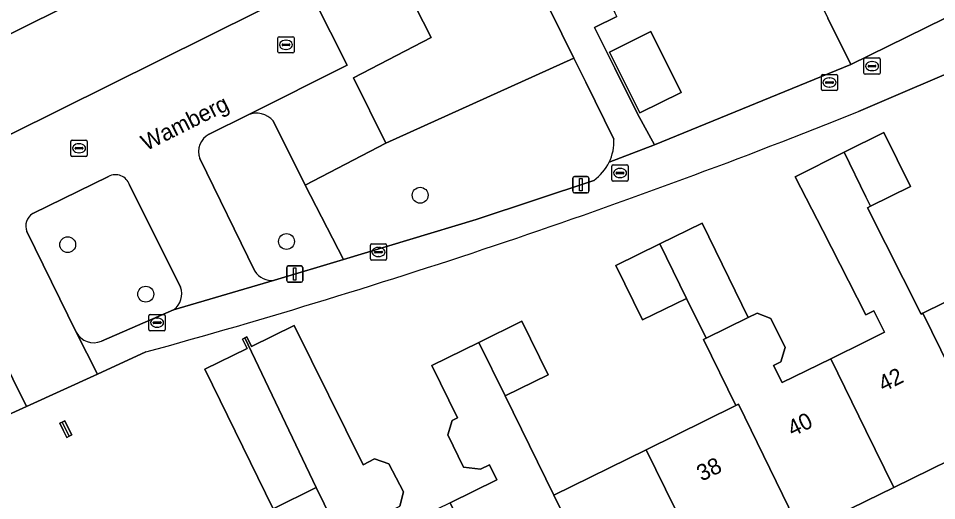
# Model space of a CAD drawing. Extents: x 157793 to 159380, y 380877 to 382313.
# Drawn here: x 158447.9 to 158504.4, y 381605.4 to 381635.1 of the extents above; entities that cross this region are included whole.
import ezdxf

# ---------------------------------------------------------------- set-up
doc = ezdxf.new("R2010")
doc.units = 0
for name, color, linetype in [('IMGEO_Boom', 7, 'Continuous'), ('IMGEO_Erf', 7, 'Continuous'), ('IMGEO_Groenvoorziening', 7, 'Continuous'), ('IMGEO_Kolk', 7, 'Continuous'), ('IMGEO_Lichtmast', 7, 'Continuous'), ('IMGEO_Openbare_ruimte_label', 7, 'Continuous'), ('IMGEO_Pand', 7, 'Continuous'), ('IMGEO_Pand_nummerreeks', 7, 'Continuous'), ('IMGEO_Parkeervlak_open', 7, 'Continuous'), ('IMGEO_Rijbaan_lokaal_open', 7, 'Continuous'), ('IMGEO_Rioolput', 7, 'Continuous'), ('IMGEO_Voetpad_open', 7, 'Continuous')]:
    doc.layers.add(name, color=color, linetype=linetype)

msp = doc.modelspace()

# ---------------------------------------------------------------- linework, layer by layer
at = {"layer": 'IMGEO_Boom'}
for centre in [(158472.584, 381624.225), (158450.906, 381621.185), (158464.367, 381621.379), (158455.707, 381618.139)]:
    msp.add_circle(centre, 0.489, dxfattribs=at)
at = {"layer": 'IMGEO_Erf'}
for points in [[(158484.683, 381635.234), (158483.315, 381634.556), (158484.556, 381632.052), (158485.956, 381629.228), (158486.994, 381627.325), (158499.082, 381632.261), (158497.667, 381635.115)], [(158506.964, 381632.552), (158499.549, 381629.377)], [(158490.013, 381615.354), (158490.169, 381615.431), (158488.969, 381617.88), (158486.258, 381616.552), (158484.615, 381619.906), (158487.326, 381621.234), (158489.924, 381622.506), (158491.567, 381619.152), (158492.764, 381616.708), (158493.306, 381616.975), (158494.157, 381616.646), (158495.04, 381614.852), (158494.778, 381613.976), (158494.329, 381613.755), (158494.85, 381612.696), (158497.836, 381614.167), (158500, 381615.234), (158501.155, 381615.804), (158500.487, 381617.107), (158500, 381616.872), (158497.35, 381622.047), (158495.654, 381625.36), (158498.662, 381626.867), (158501.109, 381628.092), (158502.742, 381624.761), (158500.289, 381623.546), (158500.099, 381623.452), (158503.393, 381616.906), (158503.513, 381616.965), (158508.757, 381619.55)], [(158468.162, 381602.228), (158466.195, 381606.242), (158463.537, 381604.94), (158459.336, 381613.516), (158461.94, 381614.792), (158461.654, 381615.376), (158461.794, 381615.444), (158461.933, 381615.512), (158462.219, 381614.928), (158464.832, 381616.209), (158469.078, 381607.638), (158469.778, 381608.006), (158470.662, 381607.703), (158471.569, 381605.977), (158471.333, 381605.096)], [(158474.424, 381605.296), (158477.308, 381606.708), (158476.855, 381607.633), (158476.307, 381607.365), (158475.254, 381607.491), (158474.278, 381609.484), (158474.547, 381610.367), (158474.879, 381610.53), (158473.3, 381613.754), (158476.197, 381615.173), (158478.844, 381616.469), (158480.454, 381613.183), (158477.807, 381611.886), (158480.802, 381605.772), (158486.481, 381608.57), (158492.01, 381611.295), (158490.013, 381615.354)], [(158455.711, 381614.582), (158452.733, 381613.226), (158448.365, 381611.238), (158446.321, 381610.308), (158443.991, 381609.247), (158451.338, 381593.986)]]:
    msp.add_lwpolyline(points, dxfattribs=at)
for points in [[(158488.635, 381630.556), (158486.089, 381629.294), (158484.234, 381633.035), (158486.781, 381634.297)], [(158525.289, 381615.669), (158519.472, 381612.817), (158519.567, 381612.623), (158514.139, 381609.961), (158513.2, 381611.876), (158507.398, 381609.032), (158501.716, 381606.247), (158500, 381605.406), (158496.031, 381603.46), (158490.348, 381600.675), (158492.073, 381597.152), (158486.39, 381594.365), (158484.664, 381597.888), (158478.927, 381595.076), (158477.87, 381597.233), (158472.015, 381594.365), (158466.553, 381591.689), (158460.869, 381588.905), (158455.19, 381586.123), (158461.816, 381572.634), (158461.844, 381572.393), (158487.458, 381583.323), (158491.241, 381584.832), (158532.123, 381602.188)], [(158450.944, 381609.918), (158451.159, 381609.483), (158451.005, 381609.407), (158450.848, 381609.329), (158450.633, 381609.764), (158450.419, 381610.197), (158450.571, 381610.272), (158450.73, 381610.351)]]:
    msp.add_lwpolyline(points, close=True, dxfattribs=at)
msp.add_arc((158346.861, 382009.451), 409.597, 285.41142, 291.88689, dxfattribs=at)
at = {"layer": 'IMGEO_Groenvoorziening'}
msp.add_lwpolyline([(158480.567, 381635.645), (158481.901, 381636.287), (158479.388, 381641.407), (158480.715, 381642.059), (158478.196, 381647.16), (158479.537, 381647.82), (158478.521, 381649.826), (158473.821, 381647.497), (158465.296, 381643.26), (158468.249, 381637.416), (158470.835, 381638.682), (158473.269, 381633.941), (158468.479, 381631.449), (158470.467, 381627.431), (158482.042, 381632.664)], close=True, dxfattribs=at)
for points in [[(158484.506, 381627.686), (158482.778, 381631.178), (158482.042, 381632.664), (158470.467, 381627.431), (158465.521, 381624.836), (158467.879, 381620.279), (158476.04, 381622.73), (158483.273, 381625.14)], [(158461.997, 381629.175), (158459.606, 381627.985)], [(158463.617, 381618.998), (158467.879, 381620.279), (158465.521, 381624.836), (158463.545, 381628.797)], [(158459.033, 381626.483), (158462.414, 381619.556)], [(158453.416, 381625.382), (158448.753, 381623.096)], [(158457.85, 381618.57), (158454.707, 381624.87)], [(158448.389, 381621.989), (158451.437, 381615.796)], [(158452.981, 381615.247), (158457.419, 381617.179)]]:
    msp.add_lwpolyline(points, dxfattribs=at)
for centre, radius, start, end in [((158462.51, 381627.918), 1.358, 40.352, 112.2034), ((158460.176, 381626.907), 1.219, 117.8793, 200.3579), ((158481.52, 381627.557), 2.989, 334.2069, 2.4647), ((158481.525, 381627.56), 2.985, 305.8368, 334.1195), ((158453.843, 381624.576), 0.912, 18.7898, 117.9445), ((158449.241, 381622.322), 0.915, 122.2446, 201.3519), ((158463.47, 381620.257), 1.268, 213.5766, 276.6559), ((158456.72, 381618.158), 1.203, 305.5263, 20.0427), ((158452.515, 381616.382), 1.227, 208.5381, 292.3141)]:
    msp.add_arc(centre, radius, start, end, dxfattribs=at)
at = {"layer": 'IMGEO_Kolk'}
for p, q in [((158463.832, 381633.054), (158463.832, 381633.906)), ((158463.907, 381633.98), (158464.759, 381633.98)), ((158464.091, 381633.474), (158464.091, 381633.486)), ((158464.134, 381633.523), (158464.532, 381633.523)), ((158464.32, 381633.76), (158464.345, 381633.76)), ((158464.575, 381633.486), (158464.575, 381633.474)), ((158464.833, 381633.906), (158464.833, 381633.054)), ((158464.759, 381632.98), (158463.907, 381632.98)), ((158464.529, 381633.437), (158464.131, 381633.437)), ((158464.343, 381633.2), (158464.318, 381633.2)), ((158497.262, 381630.737), (158497.262, 381631.589)), ((158497.337, 381631.663), (158498.189, 381631.663)), ((158497.75, 381631.443), (158497.775, 381631.443)), ((158498.263, 381631.589), (158498.263, 381630.737)), ((158498.189, 381630.663), (158497.337, 381630.663)), ((158497.521, 381631.157), (158497.521, 381631.169)), ((158497.959, 381631.12), (158497.561, 381631.12)), ((158497.564, 381631.206), (158497.962, 381631.206)), ((158497.773, 381630.883), (158497.748, 381630.883)), ((158498.005, 381631.169), (158498.005, 381631.157)), ((158451.103, 381626.691), (158451.103, 381627.543)), ((158451.178, 381627.617), (158452.03, 381627.617)), ((158451.591, 381627.397), (158451.616, 381627.397)), ((158452.104, 381627.543), (158452.104, 381626.691)), ((158451.362, 381627.111), (158451.362, 381627.123)), ((158451.8, 381627.074), (158451.402, 381627.074)), ((158451.405, 381627.16), (158451.803, 381627.16)), ((158451.614, 381626.837), (158451.589, 381626.837)), ((158451.846, 381627.123), (158451.846, 381627.111)), ((158452.03, 381626.617), (158451.178, 381626.617)), ((158484.379, 381625.167), (158484.379, 381626.019)), ((158484.454, 381626.093), (158485.306, 381626.093)), ((158484.638, 381625.587), (158484.638, 381625.599)), ((158484.681, 381625.636), (158485.079, 381625.636)), ((158484.867, 381625.873), (158484.892, 381625.873)), ((158485.122, 381625.599), (158485.122, 381625.587)), ((158485.38, 381626.019), (158485.38, 381625.167)), ((158485.306, 381625.093), (158484.454, 381625.093)), ((158485.076, 381625.55), (158484.678, 381625.55)), ((158484.89, 381625.313), (158484.865, 381625.313)), ((158469.522, 381620.306), (158469.522, 381621.158)), ((158469.597, 381621.232), (158470.449, 381621.232)), ((158470.523, 381621.158), (158470.523, 381620.306)), ((158469.781, 381620.726), (158469.781, 381620.738)), ((158470.219, 381620.689), (158469.821, 381620.689)), ((158469.824, 381620.775), (158470.222, 381620.775)), ((158470.01, 381621.012), (158470.035, 381621.012)), ((158470.265, 381620.738), (158470.265, 381620.726)), ((158470.449, 381620.232), (158469.597, 381620.232)), ((158470.033, 381620.452), (158470.008, 381620.452)), ((158455.904, 381615.96), (158455.904, 381616.812)), ((158455.979, 381616.886), (158456.831, 381616.886)), ((158456.392, 381616.666), (158456.417, 381616.666)), ((158456.905, 381616.812), (158456.905, 381615.96)), ((158456.163, 381616.38), (158456.163, 381616.392)), ((158456.601, 381616.343), (158456.203, 381616.343)), ((158456.206, 381616.429), (158456.604, 381616.429)), ((158456.415, 381616.106), (158456.39, 381616.106)), ((158456.647, 381616.392), (158456.647, 381616.38)), ((158456.831, 381615.886), (158455.979, 381615.886))]:
    msp.add_line(p, q, dxfattribs=at)
for points in [[(158463.832, 381633.054), (158463.832, 381633.906)], [(158463.907, 381633.98), (158464.759, 381633.98)], [(158464.833, 381633.906), (158464.833, 381633.054)], [(158464.759, 381632.98), (158463.907, 381632.98)], [(158497.262, 381630.737), (158497.262, 381631.589)], [(158497.337, 381631.663), (158498.189, 381631.663)], [(158498.263, 381631.589), (158498.263, 381630.737)], [(158498.189, 381630.663), (158497.337, 381630.663)], [(158451.103, 381626.691), (158451.103, 381627.543)], [(158451.178, 381627.617), (158452.03, 381627.617)], [(158452.104, 381627.543), (158452.104, 381626.691)], [(158452.03, 381626.617), (158451.178, 381626.617)], [(158484.379, 381625.167), (158484.379, 381626.019)], [(158484.454, 381626.093), (158485.306, 381626.093)], [(158485.38, 381626.019), (158485.38, 381625.167)], [(158485.306, 381625.093), (158484.454, 381625.093)], [(158469.522, 381620.306), (158469.522, 381621.158)], [(158469.597, 381621.232), (158470.449, 381621.232)], [(158470.523, 381621.158), (158470.523, 381620.306)], [(158470.449, 381620.232), (158469.597, 381620.232)], [(158455.904, 381615.96), (158455.904, 381616.812)], [(158455.979, 381616.886), (158456.831, 381616.886)], [(158456.905, 381616.812), (158456.905, 381615.96)], [(158456.831, 381615.886), (158455.979, 381615.886)]]:
    msp.add_lwpolyline(points, dxfattribs=at)
for centre, radius, start, end in [((158463.909, 381633.904), 0.0765, 91.552, 178.448), ((158463.909, 381633.904), 0.0765, 91.552, 178.448), ((158464.131, 381633.483), 0.0403, 85.8775, 175.7526), ((158464.128, 381633.473), 0.0366, 178.938, 274.7102), ((158464.532, 381633.48), 0.043, 264.8664, 352.4533), ((158464.536, 381633.485), 0.0386, 1.7309, 96.639), ((158464.757, 381633.904), 0.0765, 1.552, 88.448), ((158464.757, 381633.904), 0.0765, 1.552, 88.448), ((158463.909, 381633.056), 0.0765, 181.552, 268.448), ((158463.909, 381633.056), 0.0765, 181.552, 268.448), ((158464.757, 381633.056), 0.0765, 271.552, 358.448), ((158464.757, 381633.056), 0.0765, 271.552, 358.448), ((158497.339, 381631.587), 0.0765, 91.552, 178.448), ((158497.339, 381631.587), 0.0765, 91.552, 178.448), ((158498.187, 381631.587), 0.0765, 1.552, 88.448), ((158498.187, 381631.587), 0.0765, 1.552, 88.448), ((158497.339, 381630.739), 0.0765, 181.552, 268.448), ((158497.339, 381630.739), 0.0765, 181.552, 268.448), ((158497.561, 381631.166), 0.0403, 85.8775, 175.7526), ((158497.558, 381631.156), 0.0366, 178.938, 274.7102), ((158497.962, 381631.163), 0.043, 264.8664, 352.4533), ((158497.966, 381631.168), 0.0386, 1.7309, 96.639), ((158498.187, 381630.739), 0.0765, 271.552, 358.448), ((158498.187, 381630.739), 0.0765, 271.552, 358.448), ((158451.18, 381627.541), 0.0765, 91.552, 178.448), ((158451.18, 381627.541), 0.0765, 91.552, 178.448), ((158452.028, 381627.541), 0.0765, 1.552, 88.448), ((158452.028, 381627.541), 0.0765, 1.552, 88.448), ((158451.402, 381627.12), 0.0403, 85.8775, 175.7526), ((158451.399, 381627.11), 0.0366, 178.938, 274.7102), ((158451.803, 381627.117), 0.043, 264.8664, 352.4533), ((158451.807, 381627.122), 0.0386, 1.7309, 96.639), ((158451.18, 381626.693), 0.0765, 181.552, 268.448), ((158451.18, 381626.693), 0.0765, 181.552, 268.448), ((158452.028, 381626.693), 0.0765, 271.552, 358.448), ((158452.028, 381626.693), 0.0765, 271.552, 358.448), ((158484.456, 381626.017), 0.0765, 91.552, 178.448), ((158484.456, 381626.017), 0.0765, 91.552, 178.448), ((158484.678, 381625.596), 0.0403, 85.8775, 175.7526), ((158484.675, 381625.586), 0.0366, 178.938, 274.7102), ((158485.079, 381625.593), 0.043, 264.8664, 352.4533), ((158485.083, 381625.598), 0.0386, 1.7309, 96.639), ((158485.304, 381626.017), 0.0765, 1.552, 88.448), ((158485.304, 381626.017), 0.0765, 1.552, 88.448), ((158484.456, 381625.169), 0.0765, 181.552, 268.448), ((158484.456, 381625.169), 0.0765, 181.552, 268.448), ((158485.304, 381625.169), 0.0765, 271.552, 358.448), ((158485.304, 381625.169), 0.0765, 271.552, 358.448), ((158469.599, 381621.156), 0.0765, 91.552, 178.448), ((158469.599, 381621.156), 0.0765, 91.552, 178.448), ((158470.447, 381621.156), 0.0765, 1.552, 88.448), ((158470.447, 381621.156), 0.0765, 1.552, 88.448), ((158469.821, 381620.735), 0.0403, 85.8775, 175.7526), ((158469.818, 381620.725), 0.0366, 178.938, 274.7102), ((158470.222, 381620.732), 0.043, 264.8664, 352.4533), ((158470.226, 381620.737), 0.0386, 1.7309, 96.639), ((158469.599, 381620.308), 0.0765, 181.552, 268.448), ((158469.599, 381620.308), 0.0765, 181.552, 268.448), ((158470.447, 381620.308), 0.0765, 271.552, 358.448), ((158470.447, 381620.308), 0.0765, 271.552, 358.448), ((158455.981, 381616.81), 0.0765, 91.552, 178.448), ((158455.981, 381616.81), 0.0765, 91.552, 178.448), ((158456.829, 381616.81), 0.0765, 1.552, 88.448), ((158456.829, 381616.81), 0.0765, 1.552, 88.448), ((158456.203, 381616.389), 0.0403, 85.8775, 175.7526), ((158456.2, 381616.379), 0.0366, 178.938, 274.7102), ((158456.604, 381616.386), 0.043, 264.8664, 352.4533), ((158456.608, 381616.391), 0.0386, 1.7309, 96.639), ((158455.981, 381615.962), 0.0765, 181.552, 268.448), ((158455.981, 381615.962), 0.0765, 181.552, 268.448), ((158456.829, 381615.962), 0.0765, 271.552, 358.448), ((158456.829, 381615.962), 0.0765, 271.552, 358.448)]:
    msp.add_arc(centre, radius, start, end, dxfattribs=at)
for centre, major_axis, ratio, start_param, end_param in [((158464.319, 381633.48), (-0.387, 0.002), 0.722429, 4.712389, 7.853982), ((158464.344, 381633.48), (-0.39, 0.002), 0.717154, 1.570796, 4.712389), ((158497.749, 381631.163), (-0.387, 0.002), 0.722429, 4.712389, 7.853982), ((158497.774, 381631.163), (-0.39, 0.002), 0.717154, 1.570796, 4.712389), ((158451.59, 381627.117), (-0.387, 0.002), 0.722429, 4.712389, 7.853982), ((158451.615, 381627.117), (-0.39, 0.002), 0.717154, 1.570796, 4.712389), ((158484.866, 381625.593), (-0.387, 0.002), 0.722429, 4.712389, 7.853982), ((158484.891, 381625.593), (-0.39, 0.002), 0.717154, 1.570796, 4.712389), ((158470.009, 381620.732), (-0.387, 0.002), 0.722429, 4.712389, 7.853982), ((158470.034, 381620.732), (-0.39, 0.002), 0.717154, 1.570796, 4.712389), ((158456.391, 381616.386), (-0.387, 0.002), 0.722429, 4.712389, 7.853982), ((158456.416, 381616.386), (-0.39, 0.002), 0.717154, 1.570796, 4.712389)]:
    msp.add_ellipse(centre, major_axis=major_axis, ratio=ratio, start_param=start_param, end_param=end_param, dxfattribs=at)
at = {"layer": 'IMGEO_Lichtmast'}
for p, q in [((158481.974, 381624.472), (158481.974, 381625.272)), ((158481.974, 381625.272), (158481.974, 381624.472)), ((158482.074, 381625.372), (158482.864, 381625.372)), ((158482.864, 381625.372), (158482.074, 381625.372)), ((158482.964, 381625.272), (158482.964, 381624.472)), ((158482.964, 381624.472), (158482.964, 381625.272)), ((158482.864, 381624.372), (158482.074, 381624.372)), ((158482.074, 381624.372), (158482.864, 381624.372)), ((158464.376, 381618.975), (158464.376, 381619.775)), ((158464.376, 381619.775), (158464.376, 381618.975)), ((158464.476, 381619.875), (158465.266, 381619.875)), ((158465.266, 381619.875), (158464.476, 381619.875)), ((158465.366, 381619.775), (158465.366, 381618.975)), ((158465.366, 381618.975), (158465.366, 381619.775)), ((158465.266, 381618.875), (158464.476, 381618.875)), ((158464.476, 381618.875), (158465.266, 381618.875))]:
    msp.add_line(p, q, dxfattribs=at)
for points in [[(158482.394, 381625.247), (158482.544, 381625.247), (158482.544, 381624.497), (158482.394, 381624.497), (158482.394, 381625.247)], [(158464.796, 381619.75), (158464.946, 381619.75), (158464.946, 381619), (158464.796, 381619), (158464.796, 381619.75)]]:
    msp.add_lwpolyline(points, dxfattribs=at)
for centre, start, end in [((158482.074, 381625.272), 90, 180), ((158482.074, 381625.272), 90, 180), ((158482.864, 381625.272), 0, 90), ((158482.864, 381625.272), 360, 90), ((158482.074, 381624.472), 180, 270), ((158482.074, 381624.472), 180, 270), ((158482.864, 381624.472), 270, 0), ((158482.864, 381624.472), 270, 0), ((158464.476, 381619.775), 90, 180), ((158464.476, 381619.775), 90, 180), ((158465.266, 381619.775), 0, 90), ((158465.266, 381619.775), 360, 90), ((158464.476, 381618.975), 180, 270), ((158464.476, 381618.975), 180, 270), ((158465.266, 381618.975), 270, 0), ((158465.266, 381618.975), 270, 0)]:
    msp.add_arc(centre, 0.1, start, end, dxfattribs=at)
at = {"layer": 'IMGEO_Pand'}
for points in [[(158504.013, 381642.522), (158505.276, 381643.149), (158504.394, 381644.928), (158500, 381642.819), (158497.924, 381641.823), (158495.421, 381640.591), (158495.477, 381640.479), (158495.1, 381640.292), (158495.446, 381639.595), (158497.667, 381635.115), (158499.082, 381632.261), (158507.134, 381636.227), (158505.719, 381639.081)], [(158486.781, 381634.297), (158484.234, 381633.035), (158486.089, 381629.294), (158488.635, 381630.556)], [(158498.662, 381626.867), (158500, 381624.136), (158500.289, 381623.546), (158502.742, 381624.761), (158501.109, 381628.092)], [(158501.716, 381606.247), (158507.398, 381609.032), (158503.513, 381616.965), (158503.393, 381616.906), (158500.099, 381623.452), (158500.289, 381623.546), (158500, 381624.136), (158498.662, 381626.867), (158495.654, 381625.36), (158497.35, 381622.047), (158500, 381616.872), (158500.487, 381617.107), (158501.155, 381615.804), (158500, 381615.234), (158497.836, 381614.167), (158500, 381609.749)], [(158489.924, 381622.506), (158487.326, 381621.234), (158488.969, 381617.88), (158490.169, 381615.431), (158492.764, 381616.708), (158491.567, 381619.152)], [(158487.326, 381621.234), (158484.615, 381619.906), (158486.258, 381616.552), (158488.969, 381617.88)], [(158508.757, 381619.55), (158503.513, 381616.965), (158507.398, 381609.032), (158513.2, 381611.876), (158512.666, 381612.965), (158512.38, 381612.825), (158509.034, 381619.686)], [(158497.836, 381614.167), (158494.85, 381612.696), (158494.329, 381613.755), (158494.778, 381613.976), (158495.04, 381614.852), (158494.157, 381616.646), (158493.306, 381616.975), (158492.764, 381616.708), (158490.169, 381615.431), (158490.013, 381615.354), (158492.01, 381611.295), (158492.158, 381611.368), (158496.031, 381603.46), (158500, 381605.406), (158501.716, 381606.247), (158500, 381609.749)], [(158472.015, 381594.365), (158477.87, 381597.233), (158478.069, 381597.33), (158475.277, 381603.048), (158475.477, 381603.147), (158474.424, 381605.296), (158471.192, 381603.713), (158470.661, 381604.743), (158471.333, 381605.096), (158471.569, 381605.977), (158470.662, 381607.703), (158469.778, 381608.006), (158469.078, 381607.638), (158464.832, 381616.209), (158462.219, 381614.928), (158461.933, 381615.512), (158461.794, 381615.444), (158466.195, 381606.242), (158468.162, 381602.228)], [(158477.807, 381611.886), (158480.454, 381613.183), (158478.844, 381616.469), (158476.197, 381615.173)], [(158466.195, 381606.242), (158461.794, 381615.444), (158461.654, 381615.376), (158461.94, 381614.792), (158459.336, 381613.516), (158463.537, 381604.94)], [(158477.807, 381611.886), (158476.197, 381615.173), (158473.3, 381613.754), (158474.879, 381610.53), (158474.547, 381610.367), (158474.278, 381609.484), (158475.254, 381607.491), (158476.307, 381607.365), (158476.855, 381607.633), (158477.308, 381606.708), (158474.424, 381605.296), (158475.477, 381603.147), (158475.277, 381603.048), (158478.069, 381597.33), (158477.87, 381597.233), (158478.927, 381595.076), (158484.664, 381597.888), (158480.802, 381605.772)], [(158492.158, 381611.368), (158492.01, 381611.295), (158486.481, 381608.57), (158490.065, 381601.254), (158490.348, 381600.675), (158496.031, 381603.46)], [(158450.571, 381610.272), (158451.005, 381609.407), (158451.159, 381609.483), (158450.944, 381609.918), (158450.73, 381610.351)], [(158451.005, 381609.407), (158450.571, 381610.272), (158450.419, 381610.197), (158450.633, 381609.764), (158450.848, 381609.329)], [(158486.481, 381608.57), (158480.802, 381605.772), (158484.664, 381597.888), (158486.39, 381594.365), (158492.073, 381597.152), (158490.348, 381600.675), (158490.065, 381601.254)]]:
    msp.add_lwpolyline(points, close=True, dxfattribs=at)
at = {"layer": 'IMGEO_Parkeervlak_open'}
msp.add_lwpolyline([(158465.657, 381637.074), (158465.297, 381637.793), (158465.025, 381637.656), (158462.906, 381641.907), (158446.639, 381633.798), (158444.932, 381632.939), (158447.418, 381627.977)], close=True, dxfattribs=at)
msp.add_lwpolyline([(158463.545, 381628.797), (158465.521, 381624.836), (158470.467, 381627.431), (158468.479, 381631.449), (158473.269, 381633.941), (158470.835, 381638.682), (158468.249, 381637.416), (158466.043, 381636.304), (158468.09, 381632.221), (158461.997, 381629.175)], dxfattribs=at)
msp.add_arc((158462.51, 381627.918), 1.358, 40.352, 112.2034, dxfattribs=at)
at = {"layer": 'IMGEO_Rijbaan_lokaal_open'}
for points in [[(158444.852, 381628.842), (158433.989, 381650.722), (158429.889, 381648.653), (158448.365, 381611.238), (158452.733, 381613.226), (158451.437, 381615.796), (158448.389, 381621.989)], [(158459.606, 381627.985), (158461.997, 381629.175), (158468.09, 381632.221), (158466.043, 381636.304), (158465.657, 381637.074), (158447.418, 381627.977)], [(158462.414, 381619.556), (158459.033, 381626.483)], [(158448.753, 381623.096), (158453.416, 381625.382)], [(158454.707, 381624.87), (158457.85, 381618.57)], [(158457.419, 381617.179), (158463.617, 381618.998)]]:
    msp.add_lwpolyline(points, dxfattribs=at)
for centre, radius, start, end in [((158460.176, 381626.907), 1.219, 117.8793, 200.3579), ((158453.843, 381624.576), 0.912, 18.7898, 117.9445), ((158449.241, 381622.322), 0.915, 122.2446, 201.3519), ((158463.47, 381620.257), 1.268, 213.5766, 276.6559), ((158456.72, 381618.158), 1.203, 305.5263, 20.0427)]:
    msp.add_arc(centre, radius, start, end, dxfattribs=at)
at = {"layer": 'IMGEO_Rioolput'}
for p, q in [((158499.881, 381631.746), (158499.881, 381632.598)), ((158499.956, 381632.672), (158500.808, 381632.672)), ((158500.369, 381632.452), (158500.394, 381632.452)), ((158500.882, 381632.598), (158500.882, 381631.746)), ((158500.14, 381632.166), (158500.14, 381632.178)), ((158500.578, 381632.129), (158500.18, 381632.129)), ((158500.183, 381632.215), (158500.581, 381632.215)), ((158500.392, 381631.892), (158500.367, 381631.892)), ((158500.624, 381632.178), (158500.624, 381632.166)), ((158500.808, 381631.672), (158499.956, 381631.672))]:
    msp.add_line(p, q, dxfattribs=at)
for points in [[(158499.881, 381631.746), (158499.881, 381632.598)], [(158499.956, 381632.672), (158500.808, 381632.672)], [(158500.882, 381632.598), (158500.882, 381631.746)], [(158500.808, 381631.672), (158499.956, 381631.672)]]:
    msp.add_lwpolyline(points, dxfattribs=at)
for centre, radius, start, end in [((158499.958, 381632.596), 0.0765, 91.552, 178.448), ((158499.958, 381632.596), 0.0765, 91.552, 178.448), ((158500.806, 381632.596), 0.0765, 1.552, 88.448), ((158500.806, 381632.596), 0.0765, 1.552, 88.448), ((158500.18, 381632.175), 0.0403, 85.8775, 175.7526), ((158500.177, 381632.165), 0.0366, 178.938, 274.7102), ((158500.581, 381632.172), 0.043, 264.8664, 352.4533), ((158500.585, 381632.177), 0.0386, 1.7309, 96.639), ((158499.958, 381631.748), 0.0765, 181.552, 268.448), ((158499.958, 381631.748), 0.0765, 181.552, 268.448), ((158500.806, 381631.748), 0.0765, 271.552, 358.448), ((158500.806, 381631.748), 0.0765, 271.552, 358.448)]:
    msp.add_arc(centre, radius, start, end, dxfattribs=at)
for centre, major_axis, ratio, start_param, end_param in [((158500.368, 381632.172), (-0.387, 0.002), 0.722429, 4.712389, 7.853982), ((158500.393, 381632.172), (-0.39, 0.002), 0.717154, 1.570796, 4.712389)]:
    msp.add_ellipse(centre, major_axis=major_axis, ratio=ratio, start_param=start_param, end_param=end_param, dxfattribs=at)
at = {"layer": 'IMGEO_Voetpad_open'}
for points in [[(158484.211, 381626.257), (158486.994, 381627.325), (158485.956, 381629.228), (158484.556, 381632.052), (158483.315, 381634.556), (158484.683, 381635.234), (158484.59, 381635.422), (158482.185, 381640.273), (158483.507, 381640.928), (158480.927, 381646.133), (158482.333, 381646.83), (158480.62, 381650.284)], [(158472.699, 381649.791), (158443.58, 381635.284), (158444.932, 381632.939), (158446.639, 381633.798), (158462.906, 381641.907), (158465.025, 381637.656), (158465.297, 381637.793), (158465.657, 381637.074), (158466.043, 381636.304), (158468.249, 381637.416), (158465.296, 381643.26), (158473.821, 381647.497), (158478.521, 381649.826), (158479.537, 381647.82), (158478.196, 381647.16), (158480.715, 381642.059), (158479.388, 381641.407), (158481.901, 381636.287), (158480.567, 381635.645), (158482.042, 381632.664), (158482.778, 381631.178), (158484.506, 381627.686)], [(158441.669, 381608.19), (158443.991, 381609.247), (158446.321, 381610.308), (158448.365, 381611.238), (158429.889, 381648.653)], [(158512.149, 381634.935), (158512.72, 381633.759), (158512.525, 381633.666), (158513.349, 381631.986), (158516.376, 381633.466), (158516.533, 381633.547), (158517.876, 381634.237), (158517.161, 381635.832), (158515.344, 381640.042), (158515.024, 381640.69), (158514.819, 381640.588), (158507.165, 381636.164), (158507.134, 381636.227), (158499.082, 381632.261), (158486.994, 381627.325), (158484.211, 381626.257)], [(158499.549, 381629.377), (158506.964, 381632.552), (158512.149, 381634.935)], [(158483.273, 381625.14), (158476.04, 381622.73), (158467.879, 381620.279), (158463.617, 381618.998), (158457.419, 381617.179), (158452.981, 381615.247)], [(158451.437, 381615.796), (158452.733, 381613.226), (158455.711, 381614.582)]]:
    msp.add_lwpolyline(points, dxfattribs=at)
for centre, radius, start, end in [((158346.861, 382009.451), 409.597, 285.41142, 291.88689), ((158481.52, 381627.557), 2.989, 334.2069, 2.4647), ((158481.525, 381627.56), 2.985, 305.8368, 334.1195), ((158452.515, 381616.382), 1.227, 208.5381, 292.3141)]:
    msp.add_arc(centre, radius, start, end, dxfattribs=at)

# ---------------------------------------------------------------- texts
at = {"layer": 'IMGEO_Openbare_ruimte_label'}
msp.add_text('Wamberg', height=1, rotation=26.5651, dxfattribs=at).set_placement((158455.733, 381626.937))
at = {"layer": 'IMGEO_Pand_nummerreeks'}
for s, rotation, p in [('42', 26.2381, (158501.077, 381612.107)), ('40', 26.2357, (158495.492, 381609.355)), ('38', 26.2357, (158489.901, 381606.599))]:
    msp.add_text(s, height=1, rotation=rotation, dxfattribs=at).set_placement(p)

doc.saveas('drawing.dxf')
